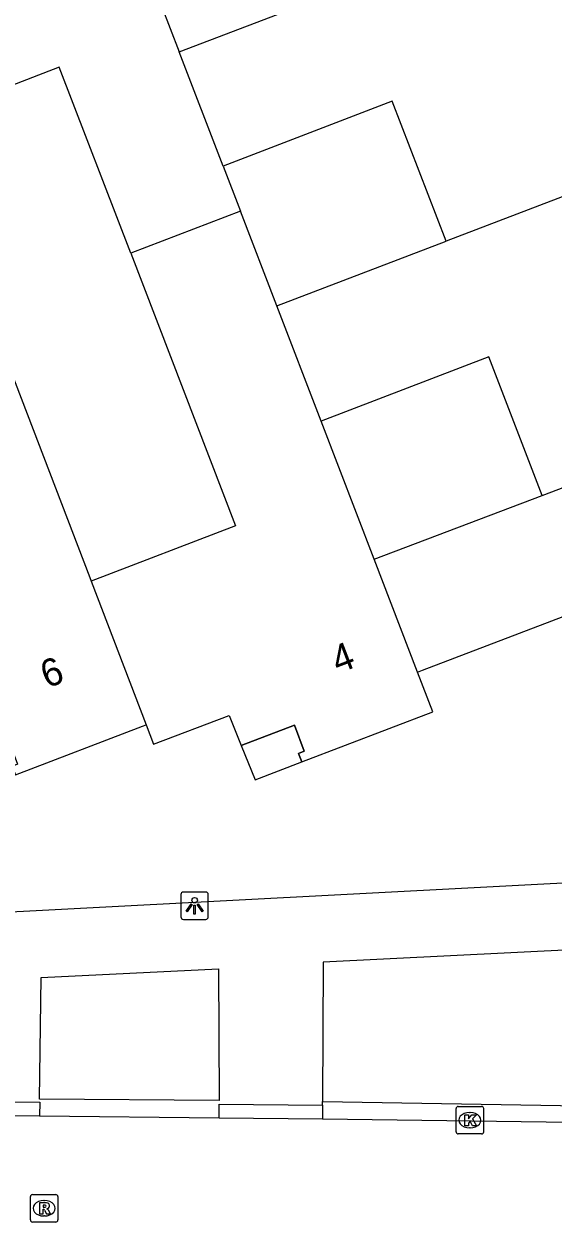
# Model space of a CAD drawing. Extents: x 159265 to 160143, y 383413 to 384319.
# Drawn here: x 159478.31 to 159497.56, y 383634.81 to 383678.39 of the extents above; entities that cross this region are included whole.
import ezdxf

# ---------------------------------------------------------------- set-up
doc = ezdxf.new("R2010")
doc.units = 0
for name, color, linetype in [('IMGEO_Kolk', 7, 'Continuous'), ('IMGEO_Lichtpunt', 7, 'Continuous'), ('IMGEO_Pand', 7, 'Continuous'), ('IMGEO_Pand_nummerreeks', 7, 'Continuous'), ('IMGEO_Pand_overbouw', 7, 'Continuous'), ('IMGEO_Rijbaan_lokaal_open', 7, 'Continuous'), ('IMGEO_Rioolput', 7, 'Continuous'), ('IMGEO_Voetpad_open', 7, 'Continuous')]:
    doc.layers.add(name, color=color, linetype=linetype)

msp = doc.modelspace()

# ---------------------------------------------------------------- linework, layer by layer
at = {"layer": 'IMGEO_Kolk'}
for p, q in [((159494.032, 383638.085), (159494.032, 383638.937)), ((159494.107, 383639.011), (159494.959, 383639.011)), ((159495.033, 383638.937), (159495.033, 383638.085)), ((159494.52, 383638.791), (159494.545, 383638.791)), ((159494.959, 383638.011), (159494.107, 383638.011)), ((159494.543, 383638.231), (159494.518, 383638.231))]:
    msp.add_line(p, q, dxfattribs=at)
for points in [[(159494.032, 383638.085), (159494.032, 383638.937)], [(159494.107, 383639.011), (159494.959, 383639.011)], [(159495.033, 383638.937), (159495.033, 383638.085)], [(159494.353, 383638.711), (159494.476, 383638.711), (159494.476, 383638.56), (159494.606, 383638.711), (159494.77, 383638.711), (159494.624, 383638.56), (159494.777, 383638.311), (159494.625, 383638.311), (159494.54, 383638.475), (159494.476, 383638.408), (159494.476, 383638.311), (159494.353, 383638.311), (159494.353, 383638.711)], [(159494.959, 383638.011), (159494.107, 383638.011)]]:
    msp.add_lwpolyline(points, dxfattribs=at)
for centre, start, end in [((159494.109, 383638.935), 91.552, 178.448), ((159494.109, 383638.935), 91.552, 178.448), ((159494.957, 383638.935), 1.552, 88.448), ((159494.957, 383638.935), 1.552, 88.448), ((159494.109, 383638.087), 181.552, 268.448), ((159494.109, 383638.087), 181.552, 268.448), ((159494.957, 383638.087), 271.552, 358.448), ((159494.957, 383638.087), 271.552, 358.448)]:
    msp.add_arc(centre, 0.0765, start, end, dxfattribs=at)
for centre, major_axis, ratio, start_param, end_param in [((159494.519, 383638.511), (-0.387, 0.002), 0.722429, 4.712389, 7.853982), ((159494.544, 383638.511), (-0.39, 0.002), 0.717154, 1.570796, 4.712389)]:
    msp.add_ellipse(centre, major_axis=major_axis, ratio=ratio, start_param=start_param, end_param=end_param, dxfattribs=at)
at = {"layer": 'IMGEO_Lichtpunt'}
for p, q in [((159484.02, 383646.715), (159484.02, 383645.908)), ((159484.02, 383646.715), (159484.02, 383645.908)), ((159484.922, 383646.81), (159484.114, 383646.81)), ((159484.922, 383646.81), (159484.114, 383646.81)), ((159485.016, 383645.908), (159485.016, 383646.715)), ((159485.016, 383645.908), (159485.016, 383646.715)), ((159484.114, 383645.814), (159484.922, 383645.814)), ((159484.114, 383645.814), (159484.922, 383645.814))]:
    msp.add_line(p, q, dxfattribs=at)
for points in [[(159484.394, 383646.379), (159484.433, 383646.351), (159484.245, 383646.089), (159484.207, 383646.116), (159484.394, 383646.379)], [(159484.496, 383646.331), (159484.543, 383646.331), (159484.543, 383646.009), (159484.496, 383646.009), (159484.496, 383646.331)], [(159484.606, 383646.351), (159484.644, 383646.378), (159484.831, 383646.116), (159484.792, 383646.088), (159484.606, 383646.351)]]:
    msp.add_lwpolyline(points, dxfattribs=at)
msp.add_circle((159484.519, 383646.513), 0.0994, dxfattribs=at)
for centre, start, end in [((159484.114, 383646.715), 90, 180), ((159484.114, 383646.715), 90, 180), ((159484.922, 383646.715), 0, 90), ((159484.922, 383646.715), 0, 90), ((159484.114, 383645.908), 180, 270), ((159484.114, 383645.908), 180, 270), ((159484.922, 383645.908), 270, 0), ((159484.922, 383645.908), 270, 360)]:
    msp.add_arc(centre, 0.0946, start, end, dxfattribs=at)
at = {"layer": 'IMGEO_Pand'}
for points in [[(159481.998, 383682.477), (159483.961, 383677.37)], [(159483.961, 383677.37), (159490.041, 383679.698)], [(159485.556, 383673.219), (159483.961, 383677.37)], [(159482.194, 383670.049), (159479.595, 383676.811), (159474.354, 383674.795)], [(159493.665, 383670.483), (159491.705, 383675.582), (159485.556, 383673.219)], [(159485.556, 383673.219), (159486.188, 383671.576)], [(159499.634, 383672.767), (159493.665, 383670.483)], [(159486.188, 383671.576), (159482.194, 383670.049)], [(159487.513, 383668.129), (159486.188, 383671.576)], [(159487.513, 383668.129), (159493.665, 383670.483)], [(159482.194, 383670.049), (159486.006, 383660.132), (159480.756, 383658.114)], [(159489.125, 383663.933), (159487.513, 383668.129)], [(159476.945, 383668.042), (159480.704, 383658.248), (159480.756, 383658.114)], [(159497.161, 383661.233), (159495.223, 383666.276), (159489.125, 383663.933)], [(159492.632, 383654.807), (159492.81, 383654.875), (159498.695, 383657.123), (159500, 383653.703), (159500.713, 383651.835), (159506.773, 383654.147), (159505.683, 383656.991), (159506.796, 383657.417), (159506.041, 383659.384), (159506.982, 383659.742), (159507.067, 383659.541), (159507.377, 383659.665), (159505.537, 383664.413), (159503.171, 383663.515)], [(159491.054, 383658.914), (159489.125, 383663.933)], [(159497.161, 383661.233), (159500, 383662.311), (159503.171, 383663.515)], [(159491.054, 383658.914), (159497.161, 383661.233)], [(159492.632, 383654.807), (159491.054, 383658.914)], [(159480.756, 383658.114), (159482.76, 383652.894)], [(159482.76, 383652.894), (159483.029, 383652.192), (159485.781, 383653.237), (159486.215, 383652.145), (159488.156, 383652.88), (159488.504, 383651.935), (159488.302, 383651.852), (159488.423, 383651.541), (159493.185, 383653.369), (159492.632, 383654.807)], [(159472.617, 383651.717), (159472.799, 383651.787), (159475.351, 383652.765), (159475.784, 383651.66), (159477.723, 383652.406), (159478.077, 383651.464), (159477.876, 383651.379), (159477.999, 383651.069), (159482.617, 383652.839), (159482.76, 383652.894)]]:
    msp.add_lwpolyline(points, dxfattribs=at)
at = {"layer": 'IMGEO_Pand_overbouw'}
msp.add_lwpolyline([(159488.504, 383651.935), (159488.156, 383652.88), (159486.215, 383652.145), (159486.716, 383650.886), (159488.423, 383651.541), (159488.302, 383651.852)], close=True, dxfattribs=at)
at = {"layer": 'IMGEO_Rijbaan_lokaal_open'}
for points in [[(159475.097, 383638.704), (159478.88, 383638.67)], [(159478.88, 383638.67), (159485.407, 383638.595)], [(159485.407, 383638.595), (159489.172, 383638.562)], [(159489.172, 383638.562), (159513.569, 383638.233)]]:
    msp.add_lwpolyline(points, dxfattribs=at)
at = {"layer": 'IMGEO_Rioolput'}
for p, q in [((159478.544, 383634.88), (159478.544, 383635.732)), ((159478.619, 383635.806), (159479.471, 383635.806)), ((159479.032, 383635.586), (159479.057, 383635.586)), ((159479.545, 383635.732), (159479.545, 383634.88)), ((159479.055, 383635.026), (159479.03, 383635.026)), ((159479.471, 383634.806), (159478.619, 383634.806))]:
    msp.add_line(p, q, dxfattribs=at)
for points in [[(159478.544, 383634.88), (159478.544, 383635.732)], [(159478.619, 383635.806), (159479.471, 383635.806)], [(159479.133, 383635.504), (159478.881, 383635.506), (159478.881, 383635.106)], [(159479.059, 383635.425), (159479.005, 383635.425), (159479.005, 383635.344)], [(159479.545, 383635.732), (159479.545, 383634.88)], [(159478.881, 383635.106), (159479.005, 383635.106), (159479.005, 383635.268), (159479.016, 383635.268)], [(159479.005, 383635.344), (159479.057, 383635.344)], [(159479.063, 383635.239), (159479.134, 383635.106), (159479.274, 383635.106), (159479.209, 383635.232)], [(159479.471, 383634.806), (159478.619, 383634.806)]]:
    msp.add_lwpolyline(points, dxfattribs=at)
for centre, radius, start, end in [((159478.621, 383635.73), 0.0765, 91.552, 178.448), ((159478.621, 383635.73), 0.0765, 91.552, 178.448), ((159479.065, 383635.329), 0.0964, 77.0061, 93.1865), ((159479.079, 383635.386), 0.0378, 276.6634, 79.6772), ((159479.132, 383635.394), 0.109, 350.3612, 89.416), ((159479.469, 383635.73), 0.0765, 1.552, 88.448), ((159479.469, 383635.73), 0.0765, 1.552, 88.448), ((159479.015, 383635.215), 0.0533, 26.0293, 88.6989), ((159479.041, 383635.533), 0.19, 274.7715, 282.9687), ((159479.13, 383635.394), 0.112, 277.5842, 350.9817), ((159479.114, 383635.179), 0.108, 29.5134, 73.7905), ((159478.621, 383634.882), 0.0765, 181.552, 268.448), ((159478.621, 383634.882), 0.0765, 181.552, 268.448), ((159479.469, 383634.882), 0.0765, 271.552, 358.448), ((159479.469, 383634.882), 0.0765, 271.552, 358.448)]:
    msp.add_arc(centre, radius, start, end, dxfattribs=at)
for centre, major_axis, ratio, start_param, end_param in [((159479.031, 383635.306), (-0.387, 0.002), 0.722429, 4.712389, 7.853982), ((159479.056, 383635.306), (-0.39, 0.002), 0.717154, 1.570796, 4.712389)]:
    msp.add_ellipse(centre, major_axis=major_axis, ratio=ratio, start_param=start_param, end_param=end_param, dxfattribs=at)
at = {"layer": 'IMGEO_Voetpad_open'}
for points in [[(159510.841, 383647.807), (159500, 383647.239), (159470.88, 383645.715), (159461.547, 383642.154)], [(159498.457, 383644.724), (159489.191, 383644.257), (159489.176, 383639.191)], [(159485.383, 383644.011), (159485.41, 383639.224), (159478.88, 383639.278), (159478.936, 383643.704), (159485.383, 383644.011)], [(159475.097, 383638.704), (159475.101, 383639.203), (159478.884, 383639.169), (159478.88, 383638.67)], [(159485.407, 383638.595), (159485.411, 383639.094), (159489.176, 383639.061)], [(159489.176, 383639.061), (159489.172, 383638.562)], [(159489.176, 383639.191), (159500, 383639.005), (159512.279, 383638.942)], [(159489.176, 383639.061), (159489.176, 383639.191)]]:
    msp.add_lwpolyline(points, dxfattribs=at)

# ---------------------------------------------------------------- texts
at = {"layer": 'IMGEO_Pand_nummerreeks'}
for s, rotation, p in [('4', 20.9989, (159489.732, 383654.743)), ('6', 20.9703, (159479.15, 383654.209))]:
    msp.add_text(s, height=1, rotation=rotation, dxfattribs=at).set_placement(p)

doc.saveas('drawing.dxf')
